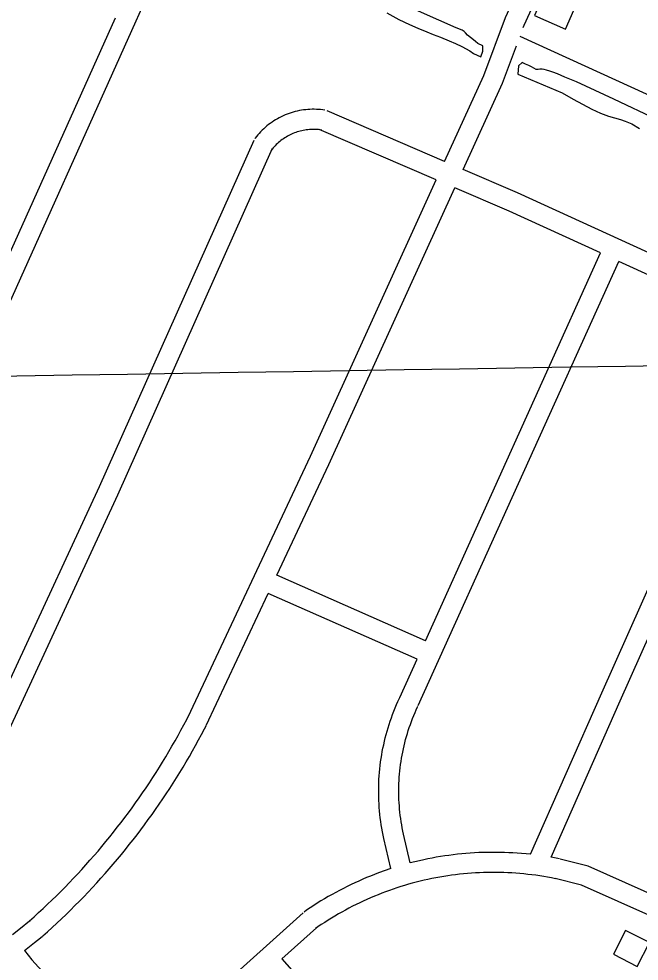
# Model space of a CAD drawing. Extents: x 3677843 to 3715951, y 511991 to 537744.
# Drawn here: x 3709018 to 3709943, y 528965 to 530371 of the extents above; entities that cross this region are included whole.
import ezdxf

# ---------------------------------------------------------------- set-up
doc = ezdxf.new("R2010")
doc.units = 0
for name, color, linetype in [('V-BLDG-OTLN', 7, 'Continuous'), ('V-GRID-MAJR', 7, 'Continuous'), ('V-ROAD-CNTR', 7, 'Continuous'), ('V-TOPO-SHOR', 7, 'Continuous')]:
    doc.layers.add(name, color=color, linetype=linetype)

msp = doc.modelspace()

# ---------------------------------------------------------------- linework, layer by layer
at = {"layer": 'V-BLDG-OTLN'}
for points in [[(3709786.8063874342, 530375.420222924), (3709832.8892952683, 530355.34226308), (3709871.5632179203, 530444.105085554), (3709825.480310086, 530464.183045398)], [(3709958.1290447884, 528992.75498826), (3709922.489116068, 529010.9149519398), (3709904.329152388, 528975.2750232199), (3709939.969081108, 528957.1150595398)]]:
    msp.add_lwpolyline(points, close=True, dxfattribs=at)
at = {"layer": 'V-GRID-MAJR'}
msp.add_spline([(3681966.5640000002, 529526.479), (3687244.413, 529585.207), (3692522.254, 529644.703), (3697800.0870000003, 529704.966), (3703077.91, 529765.996), (3708355.725, 529827.795), (3713633.5300000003, 529890.361), (3713633.531, 529890.361)], degree=3, dxfattribs=at)
at = {"layer": 'V-ROAD-CNTR'}
for points in [[(3709769.9891749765, 530357.6936033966), (3709771.290418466, 530361.174251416), (3710056.6528477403, 530984.148005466)], [(3708768.869423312, 529418.2241373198), (3708922.8281153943, 529766.226441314), (3709249.891461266, 530494.415984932)], [(3709652.8546553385, 530157.8686580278), (3709711.261538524, 530286.276401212), (3709743.5664739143, 530372.6882283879), (3709800.124360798, 530496.1589814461)], [(3708797.04036697, 529556.0518616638), (3708895.4281701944, 529778.4404168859), (3709162.176636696, 530372.345229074)], [(3709765.1009043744, 530344.6181493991), (3710380.623, 530063.121), (3710591.295, 529974.267)], [(3709680.4076002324, 530145.9856817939), (3709738.9994830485, 530274.8004241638), (3709759.738440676, 530330.2742938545)], [(3709474.101012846, 530234.385504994), (3709471.171018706, 530234.803504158), (3709468.0140250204, 530235.1595034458), (3709464.845031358, 530235.425502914), (3709461.6690377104, 530235.5975025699), (3709458.49404406, 530235.6775024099), (3709455.311050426, 530235.664502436), (3709452.13405678, 530235.5575026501), (3709448.961063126, 530235.3595030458), (3709445.7960694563, 530235.068503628), (3709442.6390757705, 530234.6855043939), (3709439.493082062, 530234.210505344), (3709436.367088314, 530233.6435064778), (3709433.257094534, 530232.986507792), (3709430.165100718, 530232.23750929), (3709427.0971068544, 530231.398510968), (3709424.0581129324, 530230.471512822), (3709421.0441189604, 530229.4565148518), (3709418.063124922, 530228.3525170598), (3709415.1151308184, 530227.1645194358), (3709412.2011366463, 530225.888521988), (3709409.3281423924, 530224.529524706), (3709406.4941480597, 530223.0865275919), (3709403.7041536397, 530221.5615306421), (3709400.9611591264, 530219.9565338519), (3709398.2641645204, 530218.27253722), (3709395.616169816, 530216.5075407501), (3709393.025174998, 530214.669544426), (3709390.4861800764, 530212.7565482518), (3709388.0021850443, 530210.7665522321), (3709385.582189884, 530208.709556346), (3709383.220194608, 530206.581560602), (3709380.9201992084, 530204.3825649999), (3709378.6872036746, 530202.1205695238), (3709376.521208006, 530199.793574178), (3709374.4242122, 530197.405578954), (3709372.396216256, 530194.955583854), (3709370.4982200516, 530192.520588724), (3709370.23422058, 530192.1695894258)], [(3709652.856655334, 530157.8686580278), (3709477.9240052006, 530233.3095071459)], [(3709469.8670213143, 530204.685564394), (3709467.3690263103, 530205.0415636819), (3709465.076030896, 530205.3015631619), (3709462.781035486, 530205.493562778), (3709460.4810400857, 530205.6175625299), (3709458.176044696, 530205.675562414), (3709455.875049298, 530205.6665624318), (3709453.572053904, 530205.5895625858), (3709451.271058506, 530205.4455628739), (3709448.976063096, 530205.2345632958), (3709446.68906767, 530204.95756385), (3709444.413072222, 530204.6125645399), (3709442.1450767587, 530204.2015653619), (3709439.8890812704, 530203.7245663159), (3709437.651085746, 530203.1835673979), (3709435.4310901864, 530202.5765686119), (3709433.2240946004, 530201.9035699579), (3709431.0420989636, 530201.1685714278), (3709428.881103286, 530200.3685730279), (3709426.743107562, 530199.5065747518), (3709424.6331117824, 530198.5825765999), (3709422.550115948, 530197.5975785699), (3709420.4981200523, 530196.5525806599), (3709418.476124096, 530195.44758287), (3709416.485128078, 530194.2825851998), (3709414.532131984, 530193.0625876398), (3709412.616135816, 530191.785590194), (3709410.735139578, 530190.4515928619), (3709408.896143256, 530189.0645956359), (3709407.1001468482, 530187.6265985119), (3709405.342150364, 530186.131601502), (3709403.6301537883, 530184.5896045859), (3709401.966157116, 530182.9986077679), (3709400.3471603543, 530181.358611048), (3709398.7771634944, 530179.6716144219), (3709397.2561665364, 530177.9396178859), (3709395.788169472, 530176.165621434), (3709394.31417242, 530174.274625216), (3709394.2001726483, 530174.1236255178)], [(3709640.43368018, 530130.5557126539), (3709466.04402896, 530205.761562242)], [(3709368.5162240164, 530189.253595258), (3709138.0716849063, 529672.2696292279), (3708890.399180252, 529137.6056985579)], [(3709395.9181692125, 530177.0396196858), (3709165.3836302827, 529659.8576540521), (3708917.5251260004, 529124.78972419)], [(3711575.44481015, 529290.022393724), (3711191.177578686, 529463.390046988), (3710650.730659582, 529709.9185539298), (3710239.5814818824, 529892.2351892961), (3709761.262438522, 530111.1187515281), (3709680.4096002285, 530145.9866817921)], [(3709270.5564199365, 529329.3853149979), (3709452.8840552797, 529718.2275373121), (3709640.4316801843, 530130.5557126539)], [(3709402.792155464, 529540.7338922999), (3709480.120000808, 529705.6475624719), (3709667.9846250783, 530118.673736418)], [(3709885.33319038, 530021.3509310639), (3709749.0784628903, 530083.70280636), (3709667.9856250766, 530118.673736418)], [(3709624.1277127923, 529442.7630882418), (3709885.3321903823, 530021.3509310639)], [(3709613.43873417, 529346.1782814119), (3709912.6121358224, 530008.86795603)], [(3710129.551701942, 529909.5951545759), (3709912.6121358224, 530008.86795603)], [(3709780.63839977, 529124.5127247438), (3709887.0651869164, 529365.4232429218), (3710129.5507019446, 529909.5951545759)], [(3709811.394338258, 529119.892733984), (3709914.487132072, 529353.2572672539), (3710156.8316473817, 529897.111179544)], [(3709624.12871279, 529442.7640882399), (3709402.7941554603, 529540.7338922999)], [(3709297.718365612, 529316.6493404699), (3709390.052180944, 529513.565946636)], [(3709611.7847374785, 529415.4201429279), (3709390.05418094, 529513.565946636)], [(3709586.0967888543, 529358.5222567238), (3709611.78373748, 529415.4201429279)], [(3709572.6518157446, 529103.2007673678), (3709562.3478363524, 529147.8086781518), (3709561.25383854, 529152.9246679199), (3709560.2418405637, 529158.0536576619), (3709559.3118424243, 529163.200647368), (3709558.4648441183, 529168.3636370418), (3709557.699845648, 529173.5366266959), (3709557.01884701, 529178.7216163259), (3709556.420848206, 529183.917605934), (3709555.905849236, 529189.1225955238), (3709555.474850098, 529194.3335851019), (3709555.126850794, 529199.551574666), (3709554.862851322, 529204.7765642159), (3709554.68385168, 529210.003553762), (3709554.5868518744, 529215.2315433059), (3709554.5748518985, 529220.461532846), (3709554.645851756, 529225.6915223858), (3709554.800851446, 529230.9185119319), (3709555.0398509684, 529236.143501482), (3709555.362850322, 529241.3634910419), (3709555.7698495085, 529246.577480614), (3709556.25884853, 529251.783470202), (3709556.832847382, 529256.9844598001), (3709557.4898460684, 529262.171449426), (3709558.2288445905, 529267.3484390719), (3709559.051842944, 529272.51442874), (3709559.956841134, 529277.6644184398), (3709560.944839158, 529282.8004081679), (3709562.014837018, 529287.920397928), (3709563.166834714, 529293.0213877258), (3709564.400832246, 529298.105377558), (3709565.715829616, 529303.166367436), (3709567.110826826, 529308.205357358), (3709568.587823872, 529313.223347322), (3709570.144820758, 529318.2163373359), (3709571.781817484, 529323.1843273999), (3709573.4978140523, 529328.12431752), (3709575.292810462, 529333.0363076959), (3709577.166806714, 529337.91929793), (3709579.1178028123, 529342.7712882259), (3709581.147798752, 529347.591278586), (3709583.2537945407, 529352.3792690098), (3709585.420790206, 529357.0962595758), (3709586.4177882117, 529359.208255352)], [(3709601.51875801, 529111.5227507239), (3709591.63377778, 529154.322665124), (3709590.639779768, 529158.96465584), (3709589.721781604, 529163.625646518), (3709588.8757832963, 529168.298637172), (3709588.106784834, 529172.9836278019), (3709587.4137862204, 529177.6826184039), (3709586.7947874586, 529182.391608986), (3709586.250788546, 529187.10959955), (3709585.78378948, 529191.8345900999), (3709585.392790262, 529196.5675806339), (3709585.076790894, 529201.3075711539), (3709584.8367913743, 529206.048561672), (3709584.6737917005, 529210.7935521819), (3709584.586791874, 529215.543542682), (3709584.574791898, 529220.2935331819), (3709584.639791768, 529225.0415236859), (3709584.7807914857, 529229.7885141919), (3709584.997791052, 529234.5315047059), (3709585.2907904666, 529239.271495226), (3709585.6597897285, 529244.007485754), (3709586.1047888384, 529248.7354762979), (3709586.624787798, 529253.4544668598), (3709587.221786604, 529258.167457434), (3709587.8927852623, 529262.868448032), (3709588.6397837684, 529267.5564386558), (3709589.462782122, 529272.2344292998), (3709590.35878033, 529276.8984199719), (3709591.330778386, 529281.546410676), (3709592.376776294, 529286.1794014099), (3709593.496774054, 529290.7933921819), (3709594.691771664, 529295.390382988), (3709595.95876913, 529299.9673738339), (3709597.2997664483, 529304.523364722), (3709598.7127636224, 529309.0563556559), (3709600.199760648, 529313.5663466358), (3709601.7577575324, 529318.052337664), (3709603.38875427, 529322.5143287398), (3709605.08875087, 529326.9473198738), (3709606.861747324, 529331.3533110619), (3709608.70374364, 529335.7313023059), (3709610.6157398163, 529340.0772936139), (3709612.614735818, 529344.4282849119), (3709613.1177348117, 529345.492282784)], [(3709034.305892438, 529025.076923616), (3709041.140878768, 529031.208911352), (3709047.873865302, 529037.35489906), (3709054.553851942, 529043.5598866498), (3709061.178838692, 529049.8228741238), (3709067.750825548, 529056.141861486), (3709074.2688125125, 529062.518848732), (3709080.72979959, 529068.9498358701), (3709087.1347867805, 529075.436822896), (3709093.4837740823, 529081.980809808), (3709099.775761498, 529088.5777966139), (3709106.00974903, 529095.22978331), (3709112.187736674, 529101.935769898), (3709118.3057244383, 529108.6947563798), (3709124.366712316, 529115.5057427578), (3709130.367700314, 529122.36972903), (3709136.308688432, 529129.2847152), (3709142.1896766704, 529136.250701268), (3709148.00966503, 529143.2666872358), (3709153.770653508, 529150.3346731), (3709159.46964211, 529157.4516588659), (3709165.1056308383, 529164.6176445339), (3709170.6806196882, 529171.831630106), (3709176.1916086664, 529179.093615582), (3709181.640597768, 529186.4036009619), (3709187.026586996, 529193.7605862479), (3709192.348576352, 529201.1625714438), (3709197.6045658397, 529208.6105565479), (3709202.7975554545, 529216.1045415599), (3709207.9255451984, 529223.6435264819), (3709212.9875350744, 529231.225511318), (3709217.98452508, 529238.850496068), (3709222.9135152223, 529246.5204807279), (3709227.7785054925, 529254.2324653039), (3709232.5754958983, 529261.9854497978), (3709237.30448644, 529269.778434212), (3709241.966477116, 529277.613418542), (3709246.560467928, 529285.4894027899), (3709251.0874588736, 529293.4033869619), (3709255.543449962, 529301.3563710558), (3709259.9324411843, 529309.3473550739), (3709264.250432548, 529317.376339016), (3709268.506424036, 529325.456322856), (3709270.8194194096, 529329.9183139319)], [(3709054.3398523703, 529002.746968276), (3709061.2708385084, 529008.9649558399), (3709068.1958246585, 529015.2869431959), (3709075.065810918, 529021.667930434), (3709081.880797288, 529028.108917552), (3709088.638783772, 529034.6079045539), (3709095.340770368, 529041.16489144), (3709101.985757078, 529047.7798782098), (3709108.5747439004, 529054.4528648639), (3709115.103730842, 529061.182851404), (3709121.5757178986, 529067.9678378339), (3709127.9877050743, 529074.8098241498), (3709134.3396923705, 529081.7058103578), (3709140.633679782, 529088.6567964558), (3709146.86466732, 529095.661782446), (3709153.037654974, 529102.7197683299), (3709159.1486427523, 529109.8327541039), (3709165.1976306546, 529116.9967397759), (3709171.183618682, 529124.2147253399), (3709177.1066068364, 529131.482710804), (3709182.967595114, 529138.8016961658), (3709188.765583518, 529146.1716814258), (3709194.498572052, 529153.5916665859), (3709200.167560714, 529161.0596516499), (3709205.7705495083, 529168.5776366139), (3709211.3085384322, 529176.1426214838), (3709216.782527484, 529183.756606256), (3709222.1905166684, 529191.4185909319), (3709227.52950599, 529199.1245755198), (3709232.8034954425, 529206.877560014), (3709238.00948503, 529214.6755444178), (3709243.1484747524, 529222.5185287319), (3709248.2194646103, 529230.4065129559), (3709253.220454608, 529238.3364970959), (3709258.1554447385, 529246.3094811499), (3709263.020435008, 529254.326465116), (3709267.81442542, 529262.385448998), (3709272.5384159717, 529270.483432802), (3709277.193406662, 529278.623416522), (3709281.7773974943, 529286.802400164), (3709286.2903884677, 529295.0213837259), (3709290.7323795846, 529303.2803672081), (3709295.0963708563, 529311.5623506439), (3709297.455366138, 529316.1163415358)], [(3709780.63839977, 529124.5127247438), (3709760.999439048, 529126.055721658), (3709754.639451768, 529126.4707208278), (3709748.275464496, 529126.8057201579), (3709741.907477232, 529127.0557196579), (3709735.537489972, 529127.2247193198), (3709729.164502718, 529127.311719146), (3709722.7905154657, 529127.3147191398), (3709716.4195282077, 529127.236719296), (3709710.047540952, 529127.0757196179), (3709703.679553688, 529126.830720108), (3709697.315566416, 529126.5047207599), (3709690.9545791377, 529126.096721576), (3709684.6005918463, 529125.605722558), (3709678.25360454, 529125.031723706), (3709671.914617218, 529124.377725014), (3709665.584629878, 529123.63972649), (3709659.2656425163, 529122.820728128), (3709652.955655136, 529121.9207299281), (3709646.6586677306, 529120.9377318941), (3709640.374680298, 529119.8737340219), (3709634.104692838, 529118.7277363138), (3709627.852705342, 529117.501738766), (3709621.61371782, 529116.1947413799), (3709615.3947302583, 529114.8067441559), (3709601.51875801, 529111.5227507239)], [(3709823.996313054, 529117.4057389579), (3709811.394338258, 529119.892733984)], [(3710033.5268939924, 529032.241909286), (3709866.5382279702, 529106.660760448), (3709824.7733115, 529117.231739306)], [(3709572.6518157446, 529103.2007673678), (3709554.3808522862, 529096.550780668), (3709548.4218642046, 529094.2947851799), (3709542.4918760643, 529091.961789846), (3709536.590887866, 529089.5507946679), (3709530.722899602, 529087.0637996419), (3709524.88891127, 529084.5018047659), (3709519.086922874, 529081.86481004), (3709513.319934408, 529079.1518154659), (3709507.5889458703, 529076.365821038), (3709501.89395726, 529073.5048267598), (3709496.2359685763, 529070.5708326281), (3709490.616979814, 529067.562838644), (3709485.0389909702, 529064.4838448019), (3709479.4990020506, 529061.3328511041), (3709474.0000130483, 529058.1088575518), (3709468.545023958, 529054.8138641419), (3709463.1330347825, 529051.4498708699), (3709457.7640455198, 529048.015877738), (3709452.4410561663, 529044.512884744), (3709447.1730667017, 529040.9468918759), (3709443.366074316, 529038.3078971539)], [(3709818.190324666, 529087.973797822), (3709812.2233366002, 529089.1507954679), (3709806.337348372, 529090.232793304), (3709800.4363601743, 529091.238791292), (3709794.526371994, 529092.1687894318), (3709788.602383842, 529093.0207877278), (3709782.667395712, 529093.7977861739), (3709776.725407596, 529094.496784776), (3709770.7734195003, 529095.118783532), (3709764.8124314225, 529095.6647824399), (3709758.847443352, 529096.1317815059), (3709752.875455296, 529096.5227807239), (3709746.899467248, 529096.835780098), (3709740.919479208, 529097.071779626), (3709734.9354911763, 529097.2307793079), (3709728.9525031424, 529097.311779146), (3709722.96851511, 529097.31477914), (3709716.98352708, 529097.2407792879), (3709711.0015390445, 529097.0897795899), (3709705.0215510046, 529096.860780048), (3709699.0435629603, 529096.55478066), (3709693.0725749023, 529096.1707814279), (3709687.106586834, 529095.7097823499), (3709681.1455987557, 529095.1717834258), (3709675.192610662, 529094.555784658), (3709669.24862255, 529093.863786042), (3709663.311634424, 529093.0947875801), (3709657.3876462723, 529092.2487892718), (3709651.474658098, 529091.325791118), (3709645.574669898, 529090.327793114), (3709639.6886816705, 529089.2517952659), (3709633.8146934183, 529088.09979757), (3709627.957705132, 529086.872800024), (3709622.116716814, 529085.5688026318), (3709616.2927284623, 529084.190805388), (3709610.4887400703, 529082.736808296), (3709604.702751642, 529081.207811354), (3709598.9367631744, 529079.6038145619), (3709593.1927746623, 529077.92481792), (3709587.469786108, 529076.172821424), (3709581.7717975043, 529074.345825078), (3709576.095808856, 529072.445828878), (3709570.444820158, 529070.472832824), (3709564.822831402, 529068.426836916), (3709559.225842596, 529066.306841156), (3709553.655853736, 529064.1158455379), (3709548.116864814, 529061.8528500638), (3709542.606875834, 529059.517854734), (3709537.1268867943, 529057.1118595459), (3709531.67889769, 529054.6348644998), (3709526.26390852, 529052.0878695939), (3709520.880919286, 529049.46987483), (3709515.5339299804, 529046.7848801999), (3709510.2219406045, 529044.0288857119), (3709504.944951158, 529041.2048913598), (3709499.704961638, 529038.311897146), (3709494.502972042, 529035.352903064), (3709489.341982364, 529032.326909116), (3709484.21899261, 529029.2339153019), (3709479.135002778, 529026.0739216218), (3709474.09401286, 529022.8479280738), (3709469.095022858, 529019.5589346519), (3709464.12903279, 529016.196941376), (3709460.458040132, 529013.651946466)], [(3710243.708473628, 528905.73016231), (3709856.6802476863, 529078.210817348), (3709817.41332622, 529088.1477974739)], [(3709441.861077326, 529037.11489954), (3709184.9185912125, 528805.1913633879)], [(3709008.8429433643, 529004.8119641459), (3709023.190914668, 529016.3409410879), (3709031.9108972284, 529023.242927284), (3709035.0718909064, 529025.7189223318)], [(3709461.963037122, 529014.8449440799), (3709410.433140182, 528968.334037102)], [(3709027.016907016, 528980.933011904), (3709041.89487726, 528992.8849879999), (3709050.4708601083, 528999.6729744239), (3709053.573853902, 529002.1049695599)], [(3709027.016907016, 528980.933011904), (3709037.776885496, 528966.79504018), (3709184.917591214, 528805.1913633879)], [(3709410.4321401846, 528968.334037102), (3709572.539815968, 528783.839406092)]]:
    msp.add_lwpolyline(points, dxfattribs=at)
at = {"layer": 'V-TOPO-SHOR'}
for points in [[(3709709.541, 530322.49), (3709709.522, 530330.115), (3709702.311, 530333.67), (3709698.7970000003, 530336.626), (3709695.754, 530339.106), (3709691.191, 530342.731), (3709686.818, 530346.259), (3709683.873, 530349.4990000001), (3709681.878, 530351.881), (3709679.122, 530353.599), (3709669.99, 530357.042), (3709588.197, 530393.63)], [(3709566.758, 530379.388), (3709584.6350000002, 530369.84), (3709600.518, 530362.199), (3709612.978, 530356.753), (3709626.294, 530351.308), (3709635.71, 530347.294), (3709646.649, 530343.183), (3709659.774, 530338.022), (3709668.904, 530333.8200000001), (3709678.606, 530329.14), (3709690.208, 530323.031), (3709695.911, 530319.117), (3709706.944, 530313.77), (3709709.541, 530322.49)], [(3709970.149, 530220.064), (3709905.096, 530250.532), (3709849.364, 530276.607), (3709831.767, 530283.775), (3709821.02, 530288.36), (3709813.983, 530291.037), (3709809.7, 530292.661), (3709804.47, 530294.099), (3709801.14, 530294.865), (3709798.381, 530295.4400000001), (3709794.668, 530295.352), (3709792.1920000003, 530295.0700000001), (3709789.433, 530295.264), (3709785.534, 530297.269), (3709782.3000000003, 530298.797), (3709778.21, 530300.995), (3709773.17, 530303.096), (3709768.173, 530305.3470000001), (3709763, 530300.704)], [(3709763, 530300.704), (3709761.9, 530288.008), (3709828.112, 530260.082), (3709844.2770000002, 530250.632), (3709872.14, 530235.643), (3709884.884, 530230.007), (3709897.06, 530225.417), (3709906.194, 530223.1190000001), (3709915.041, 530220.629), (3709921.793, 530217.858), (3709931.876, 530213.75), (3709943, 530207.1630000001)]]:
    msp.add_lwpolyline(points, dxfattribs=at)

doc.saveas('drawing.dxf')
